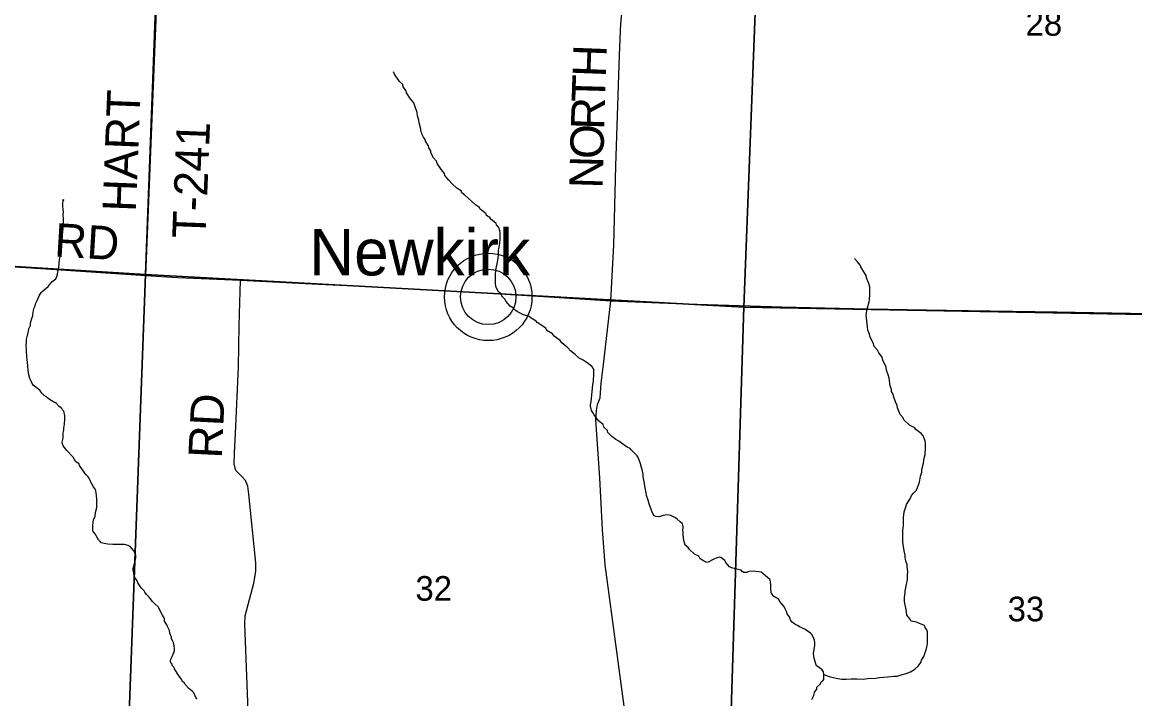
# Model space of a CAD drawing. Extents: x 1310247 to 1552180, y 377264 to 706493.
# Drawn here: x 1317952 to 1327940, y 516506 to 522581 of the extents above; entities that cross this region are included whole.
import ezdxf

# ---------------------------------------------------------------- set-up
doc = ezdxf.new("R2010")
doc.units = 0
for name, color, linetype in [('GM_X_Minor_River', 7, 'Continuous'), ('GM_X_Section', 7, 'Continuous'), ('GM_X_Section_Text', 7, 'Continuous'), ('GM_X_Township_Road', 7, 'Continuous'), ('GM_X_Township_Road_Text', 7, 'Continuous'), ('GM_X_Unincorporated', 7, 'Continuous'), ('GM_X_Unincorporated_Location', 7, 'Continuous'), ('GM_X_Unincorporated_Text', 7, 'Continuous')]:
    doc.layers.add(name, color=color, linetype=linetype)

msp = doc.modelspace()

# ---------------------------------------------------------------- linework, layer by layer
at = {"layer": 'GM_X_Minor_River'}
for points in [[(1322199.7, 520233.2), (1322200.5, 520269.3), (1322201.5, 520311.4), (1322204.5, 520353.5), (1322206.9, 520369.5), (1322220.2, 520425.3), (1322225.1, 520465.3), (1322227.8, 520493.3), (1322228.7, 520533.4), (1322231, 520545.4), (1322237.8, 520579.3), (1322240.2, 520597.3), (1322243.3, 520641.3), (1322241.7, 520659.4), (1322242.4, 520691.5), (1322240.8, 520707.6), (1322231.4, 520735.9), (1322209.9, 520760.5), (1322206.2, 520772.6), (1322158.9, 520811.9), (1322151.2, 520826.2), (1322121.5, 520845), (1322117.9, 520861.1), (1322064.6, 520902.5), (1322056.9, 520916.8), (1322021.3, 520941.7), (1321989.9, 520970.6), (1321956.4, 520999.5), (1321925, 521028.4), (1321897.3, 521049.1), (1321891.7, 521067.3), (1321854.1, 521090.3), (1321810.8, 521129.5), (1321781.5, 521162.3), (1321746.3, 521203.3), (1321742.7, 521221.5), (1321715.4, 521254.2), (1321676.5, 521311.4), (1321671, 521331.6), (1321643.6, 521364.3), (1321620.6, 521409), (1321619, 521427.1), (1321601.5, 521453.6), (1321597.9, 521471.8), (1321572.8, 521512.5), (1321569.1, 521526.7), (1321553.5, 521547.1), (1321544, 521573.4), (1321540.3, 521585.5), (1321530.7, 521603.8), (1321531.1, 521619.9), (1321516.3, 521676.4), (1321512.9, 521702.6), (1321501.7, 521739), (1321498.4, 521769.1), (1321477.7, 521829.8), (1321468.3, 521858.1), (1321435, 521895.1), (1321402.1, 521948), (1321396.6, 521968.2), (1321371.2, 522001), (1321367.7, 522021.1), (1321340.2, 522047.9), (1321301.4, 522105), (1321291.7, 522121.3), (1321286, 522135.5)], [(1318318.7, 520857.3), (1318321.2, 520879.3), (1318319.7, 520899.5), (1318316.4, 520927.6), (1318316.7, 520941.6), (1318317.8, 520989.8), (1318329.7, 520983.5)], [(1318591.2, 518409.5), (1318568.1, 518450.2), (1318552.9, 518486.7), (1318541.1, 518501), (1318525.4, 518515.5), (1318513.8, 518531.8), (1318502.1, 518550.1), (1318486.5, 518570.6), (1318465.1, 518599.2), (1318461.5, 518615.3), (1318433.8, 518634.1), (1318408.6, 518674.8), (1318351.8, 518734.4), (1318332.3, 518761), (1318320.7, 518777.3), (1318313.1, 518795.5), (1318311.4, 518809.6), (1318316, 518833.6), (1318318.5, 518855.6), (1318319, 518879.6), (1318319.4, 518893.7), (1318323.9, 518917.6), (1318326.4, 518937.6), (1318328.7, 518951.6), (1318331.3, 518975.6), (1318334.2, 519015.6), (1318334.6, 519031.7), (1318333, 519047.8), (1318331.3, 519061.8), (1318329.6, 519073.9), (1318325.9, 519088.1), (1318312.1, 519100.4), (1318308.4, 519112.6), (1318282.7, 519131.2), (1318259.2, 519155.9), (1318245.4, 519166.3), (1318225.5, 519174.8), (1318197.8, 519191.5), (1318180.1, 519208), (1318168.2, 519216.3), (1318148.4, 519228.8), (1318126.8, 519249.4), (1318109.4, 519276), (1318077.8, 519300.8), (1318050.2, 519321.5), (1318040.5, 519337.8), (1318033, 519358.1), (1318021.4, 519380.4), (1318012.2, 519414.8), (1318005.1, 519457), (1317998.7, 519527.4), (1317995.2, 519549.6), (1317991.9, 519579.7), (1317991, 519625.9), (1317989.4, 519644), (1317988.1, 519674.1), (1317991, 519714.1), (1317991.4, 519730.2), (1317996, 519754.1), (1318007.2, 519806), (1318011.7, 519826), (1318024.5, 519857.7), (1318027, 519881.7), (1318042.2, 519929.5), (1318046.6, 519945.4), (1318046.9, 519957.5), (1318051.7, 519991.5), (1318056.1, 520009.4), (1318066.7, 520035.2), (1318075.3, 520059), (1318085.9, 520082.9), (1318102.9, 520124.6), (1318121.7, 520152.2), (1318130, 520164), (1318148.3, 520177.6), (1318185.2, 520208.8), (1318210, 520236.2), (1318218.3, 520248.1), (1318253.1, 520277.3), (1318261.6, 520297.1), (1318268, 520317), (1318272.5, 520335), (1318274.9, 520353), (1318281.5, 520378.9), (1318282.4, 520417), (1318287.2, 520448.9), (1318291.8, 520476.9), (1318298.5, 520504.8), (1318301.3, 520538.9), (1318308, 520568.8), (1318308.6, 520592.8), (1318311.6, 520634.9), (1318311.9, 520650.9), (1318314.5, 520674.9), (1318316.9, 520692.9), (1318319.9, 520735), (1318322.4, 520755), (1318323.6, 520807.1), (1318321.9, 520821.2), (1318320.4, 520843.3), (1318318.7, 520857.3)], [(1325810.2, 519118.3), (1325806.6, 519138.4), (1325793.4, 519172.9), (1325774.5, 519223.5), (1325770.8, 519239.6), (1325757.4, 519266), (1325755.8, 519284.1), (1325744.4, 519314.5), (1325734, 519384.9), (1325726.7, 519415.2), (1325711.6, 519457.7), (1325708.2, 519483.9), (1325679.5, 519544.8), (1325674.1, 519573), (1325642.9, 519611.8), (1325631.4, 519636.2), (1325600.1, 519669.1), (1325594.7, 519695.3), (1325563.9, 519752.2), (1325558.4, 519778.4), (1325543.3, 519816.9), (1325541.9, 519845), (1325531.7, 519925.5), (1325530.1, 519943.6), (1325532.8, 519971.6), (1325535.2, 519989.6), (1325541.9, 520015.5), (1325555.2, 520071.3), (1325557.7, 520093.3), (1325562.6, 520131.3), (1325561.9, 520187.5), (1325562.3, 520205.5), (1325553, 520235.9), (1325532.1, 520286.5), (1325528.5, 520306.7), (1325507.2, 520339.3), (1325482.1, 520384.1), (1325476.5, 520400.2), (1325451.1, 520429), (1325425.7, 520459.7)], [(1324099.3, 517728.9), (1324069.5, 517743.6), (1324039.8, 517762.4), (1324026.3, 517786.8), (1323988.6, 517803.8), (1323943.3, 517845.1), (1323929.7, 517863.5), (1323904.1, 517886.1), (1323894.8, 517916.5), (1323893.1, 517930.6), (1323886.1, 517974.8), (1323884.6, 517997), (1323883.2, 518021.1), (1323885.5, 518033), (1323885.9, 518053.1), (1323882.2, 518065.2), (1323880.5, 518077.3), (1323858.8, 518093.9), (1323833.2, 518118.6), (1323811.5, 518133.2), (1323773.7, 518150.1), (1323741.7, 518157), (1323725.6, 518155.4), (1323707.4, 518149.8), (1323671.1, 518140.7), (1323641, 518143.4), (1323625.1, 518147.8), (1323607.8, 518182.4), (1323579.4, 518255.3), (1323572.1, 518289.6), (1323557, 518330), (1323553.6, 518356.2), (1323542.9, 518414.6), (1323539.6, 518442.8), (1323526.8, 518499.3), (1323525.4, 518523.4), (1323516.3, 518563.7), (1323512.7, 518581.9), (1323503.4, 518616.2), (1323497.8, 518632.4), (1323480.6, 518670.9), (1323473, 518687.2), (1323449.4, 518709.8), (1323418, 518740.7), (1323410.2, 518752.9), (1323382.4, 518765.6), (1323331, 518801), (1323309.4, 518819.6), (1323281.6, 518834.3), (1323246, 518859.3), (1323210.8, 518896.3), (1323205.1, 518914.5), (1323173.7, 518945.3), (1323166.3, 518969.6), (1323124.8, 519000.7), (1323085.9, 519053.8), (1323082.2, 519068), (1323062.8, 519094.5), (1323053.6, 519132.9), (1323053.9, 519144.9), (1323058.5, 519172.8), (1323066, 519234.8), (1323068.7, 519262.9), (1323076.2, 519326.8), (1323080.8, 519354.8), (1323082.5, 519425), (1323084.9, 519443), (1323083.3, 519459.1), (1323077.6, 519475.2), (1323067.9, 519487.5), (1323034.4, 519516.4), (1323004.7, 519535.2), (1322988.9, 519545.6), (1322953.1, 519562.6), (1322915.8, 519595.6), (1322874.4, 519630.7), (1322848.9, 519655.5), (1322835.1, 519667.8), (1322795.8, 519702.9), (1322780.1, 519721.3), (1322726.9, 519762.8), (1322711.3, 519783.2), (1322661.8, 519812.6), (1322652.2, 519832.8), (1322575.1, 519882.9), (1322565.3, 519895.2), (1322519.7, 519922.4), (1322502, 519936.9), (1322452.2, 519954.2), (1322404.6, 519977.4), (1322369, 520000.4), (1322363.2, 520012.5), (1322333.5, 520031.3), (1322294.4, 520076.4), (1322288.7, 520090.6), (1322259.3, 520119.4), (1322253.7, 520137.6), (1322228.1, 520160.3), (1322206.9, 520199), (1322205.2, 520213), (1322199.7, 520233.2)], [(1325150.2, 516723.9), (1325197.9, 516704.6), (1325233.9, 516697.7), (1325273.8, 516686.7), (1325291.8, 516684.2), (1325311.8, 516681.7), (1325347.9, 516680.8), (1325394.2, 516683.7), (1325406.3, 516685.4), (1325444.4, 516684.4), (1325504.6, 516682.9), (1325540.8, 516686), (1325615.2, 516690.2), (1325627.3, 516693.9), (1325649.5, 516697.4), (1325687.7, 516698.4), (1325752.1, 516704.8), (1325776.3, 516708.3), (1325806.4, 516709.5), (1325842.8, 516720.6), (1325887.2, 516731.5), (1325925.8, 516748.6), (1325964.5, 516771.8), (1325995.2, 516799.1), (1326020.1, 516832.5), (1326024.6, 516852.5), (1326045.4, 516884.1), (1326058.3, 516919.8), (1326068.9, 516945.6), (1326077.8, 516983.5), (1326080.3, 517001.5), (1326078.9, 517031.6), (1326080.1, 517079.8), (1326078.7, 517107.9), (1326073.1, 517124.1), (1326057.5, 517146.5), (1326051.9, 517164.7), (1326008.1, 517181.8), (1325982.3, 517192.5), (1325934.4, 517203.7), (1325920.7, 517222.1), (1325895.4, 517254.8), (1325890.2, 517289.1), (1325872.2, 517379.8), (1325873, 517413.9), (1325875.5, 517435.8), (1325878.1, 517459.9), (1325878.3, 517471.9), (1325891.8, 517533.7), (1325896.4, 517559.7), (1325898.9, 517577.7), (1325899.4, 517601.7), (1325899.8, 517619.8), (1325902.5, 517645.8), (1325897.6, 517696), (1325896, 517712.1), (1325886.6, 517740.5), (1325879.4, 517776.7), (1325877.8, 517794.8), (1325868.7, 517833.2), (1325860, 517891.5), (1325858.4, 517911.6), (1325857.3, 517947.8), (1325858.9, 518019.9), (1325863.9, 518061.9), (1325864.7, 518094), (1325865.6, 518134.1), (1325870.8, 518184.1), (1325875.2, 518202), (1325885.9, 518227.9), (1325890.4, 518249.8), (1325927.9, 518307), (1325936.5, 518330.9), (1325955, 518350.5), (1325979.8, 518380), (1326007.5, 518449.5), (1326014.3, 518485.4), (1326016.8, 518503.4), (1326027.6, 518539.2), (1326028.2, 518565.3), (1326043.6, 518621.1), (1326046.1, 518645.1), (1326050.7, 518667), (1326057.4, 518698.9), (1326058, 518721), (1326060.4, 518741), (1326061.7, 518797.1), (1326058.2, 518819.3), (1326046.9, 518851.6), (1326043.2, 518863.8), (1326023.6, 518886.3), (1325974.3, 518923.6), (1325964.6, 518937.9), (1325919, 518961.1), (1325867.9, 519010.5), (1325862.3, 519028.7), (1325834.9, 519057.5), (1325810.2, 519118.3)], [(1319522.8, 516501), (1319511.1, 516517.4), (1319492, 516558), (1319478.3, 516574.3), (1319448.7, 516597.1), (1319413.4, 516634.1), (1319409.7, 516646.2), (1319388, 516664.8), (1319384.3, 516677), (1319360.9, 516707.6), (1319341.5, 516736.2), (1319318.3, 516772.9), (1319314.5, 516785), (1319298.9, 516803.4), (1319297.2, 516815.5), (1319285.4, 516827.8), (1319281.8, 516844), (1319286.1, 516859.9), (1319298.7, 516883.7), (1319311.6, 516919.5), (1319320.1, 516937.3), (1319318.5, 516957.4), (1319315, 516979.5), (1319309.7, 517009.8), (1319304, 517023.9), (1319292.4, 517044.3), (1319290.7, 517058.4), (1319277.5, 517094.8), (1319274.1, 517119), (1319256.8, 517153.5), (1319249.2, 517169.7), (1319229.8, 517202.3), (1319228.4, 517226.4), (1319211, 517254.9), (1319197.6, 517283.3), (1319186, 517303.7), (1319172.6, 517330.1), (1319145, 517354.8), (1319121.5, 517377.5), (1319100, 517406.1), (1319092.3, 517418.3), (1319068.7, 517441), (1319051.1, 517461.5), (1319045.4, 517475.6), (1319019.9, 517502.3), (1318988.9, 517547.2), (1318983.3, 517565.4), (1318961.8, 517594), (1318952.6, 517628.4), (1318952.9, 517640.4), (1318947.3, 517658.6), (1318947.6, 517674.6), (1318954.2, 517696.5), (1318963, 517730.4), (1318969.6, 517756.3), (1318971.9, 517768.3), (1318970.5, 517796.4), (1318962.9, 517814.6), (1318953.3, 517832.9), (1318937.7, 517851.4), (1318922.1, 517873.8), (1318902.3, 517882.3), (1318870.4, 517891.2), (1318848.3, 517891.7), (1318816.1, 517890.5), (1318780, 517889.4), (1318765.9, 517889.7), (1318721.8, 517894.8), (1318687.8, 517899.7), (1318675.8, 517902), (1318659.8, 517904.4), (1318650.1, 517918.7), (1318636.4, 517933.1), (1318611.2, 517973.8), (1318607.5, 517987.9), (1318589.9, 518006.4), (1318584.2, 518018.6), (1318585, 518056.7), (1318587.9, 518092.7), (1318592.4, 518112.7), (1318605.2, 518146.5), (1318610, 518178.4), (1318621.1, 518224.3), (1318622.6, 518290.4), (1318621, 518306.5), (1318617.3, 518322.6), (1318617.7, 518336.7), (1318615.9, 518348.8), (1318612.5, 518374.9), (1318606.8, 518389.1), (1318591.2, 518409.5)], [(1325042.6, 516499.9), (1325053.1, 516521.7), (1325059.4, 516535.6), (1325061.7, 516547.6), (1325066.2, 516565.5), (1325084.8, 516591.1), (1325087.3, 516609.1), (1325118.1, 516638.4), (1325126.6, 516660.3), (1325140.8, 516667.9), (1325149.1, 516679.8), (1325150.2, 516723.9), (1325146.7, 516746), (1325135, 516764.3), (1325097.6, 516793.4), (1325081.7, 516801.8), (1325078.1, 516819.9), (1325070.5, 516840.2), (1325064.9, 516858.4), (1325063.3, 516872.4), (1325057.6, 516888.6), (1325056.2, 516914.7), (1325060.9, 516944.7), (1325067.9, 516986.7), (1325068.4, 517006.7), (1325065, 517032.9), (1325053.6, 517061.2), (1325042, 517081.6), (1325028.3, 517096), (1324990.7, 517121), (1324976.9, 517131.3), (1324931.2, 517152.5), (1324917.3, 517160.9), (1324887.6, 517175.7), (1324863.9, 517192.3), (1324850.3, 517212.7), (1324846.6, 517228.8), (1324837, 517245.1), (1324819.4, 517267.6), (1324817.8, 517281.7), (1324800.4, 517314.2), (1324794.7, 517328.4), (1324787, 517340.6), (1324749.8, 517381.7), (1324744.1, 517395.9), (1324726.3, 517408.3), (1324690.7, 517429.3), (1324686.9, 517441.4), (1324675.3, 517457.8), (1324672.3, 517504), (1324672.9, 517528), (1324665.9, 517572.3), (1324601, 517630.1), (1324587.2, 517642.5), (1324521.1, 517650.1), (1324476.9, 517649.2), (1324458.6, 517639.7), (1324430.5, 517640.4), (1324416.7, 517648.7), (1324406.9, 517661), (1324379, 517667.7), (1324343, 517676.6), (1324321, 517681.2), (1324301.2, 517689.7), (1324270, 517730.6), (1324260.3, 517746.9), (1324236.7, 517765.5), (1324222.8, 517773.9), (1324208.8, 517776.3), (1324182.5, 517766.9), (1324156.1, 517757.5), (1324115.5, 517736.5), (1324099.3, 517728.9)]]:
    msp.add_lwpolyline(points, dxfattribs=at)
at = {"layer": 'GM_X_Section'}
for points in [[(1319255.9, 525580.9), (1319057, 520316.8), (1313792.2, 520639.7), (1314022.6, 525789.2)], [(1324638.2, 525389), (1324430.7, 520023.1), (1319057, 520316.8), (1319255.9, 525580.9)], [(1329774.9, 525219.4), (1329657.3, 519925.3), (1324430.7, 520023.1), (1324638.2, 525389)], [(1313792.2, 520639.7), (1319057, 520316.8), (1318863, 515084.6), (1313545.2, 515294.8)], [(1319057, 520316.8), (1324430.7, 520023.1), (1324268.8, 514874.1), (1320087.8, 515029.2), (1318863, 515084.6)], [(1324430.7, 520023.1), (1329657.3, 519925.3), (1329524, 514721.6), (1325258.2, 514844.8), (1324268.8, 514874.1)]]:
    msp.add_lwpolyline(points, close=True, dxfattribs=at)
at = {"layer": 'GM_X_Township_Road'}
for points in [[(1319061.3, 520307.4), (1319166.3, 522905.1), (1319252.4, 525459), (1319276.8, 525703.2), (1319301.6, 525889.2), (1319421.9, 528065.5), (1319398.6, 528174.4), (1319406.2, 528545.5), (1319425.9, 529455.5)], [(1323463.3, 515273.3), (1323455.7, 515467.4), (1323433.3, 515872.5), (1323395, 516119.8), (1323370.3, 516328.7), (1323247.1, 517240.4), (1323186.9, 517706.7), (1323161.4, 518025.1), (1323137.6, 518490.5), (1323102, 519008.9), (1323107.5, 519093.7), (1323117.6, 519146.7), (1323139.4, 519208.7), (1323148.6, 519340.1), (1323169.6, 519506.2), (1323235.3, 520080.2), (1323263.6, 520577.5), (1323281.8, 521289.3), (1323315.6, 522284), (1323327.4, 522567.8), (1323342, 522716.5)], [(1313785.8, 520640.5), (1315163.9, 520551.1), (1317134, 520426), (1317985.4, 520378.6), (1319061.3, 520307.4), (1319346, 520288.2), (1319910, 520264.5), (1320609.9, 520228.9), (1321129.1, 520204.3), (1321895.7, 520164.1), (1322679.5, 520114), (1323235.3, 520080.2)], [(1320031.3, 515039.8), (1320031.3, 515060.8), (1320014.9, 515659.8), (1319994.8, 516007.5), (1319949.2, 517177.4), (1319952.9, 517251.3), (1320031.3, 517544.2), (1320048.7, 517648.3), (1320049.2, 517725.4), (1319987.6, 518342.7), (1319977, 518415), (1319956.5, 518465.9), (1319924.6, 518502.4), (1319869.8, 518555.3), (1319854.3, 518610.1), (1319858, 518709.6), (1319868, 518886.6), (1319893.6, 519486.1), (1319900, 519858.4), (1319910, 520264.5)], [(1323235.3, 520080.2), (1323235.3, 520080.2), (1323819.3, 520054.6), (1324771.1, 520024.5), (1325546.7, 520008.1), (1326249.4, 519996.2), (1327242.2, 519978.9), (1328232.3, 519963.4), (1329185, 519950.6), (1329630.1, 519953.5)]]:
    msp.add_lwpolyline(points, dxfattribs=at)
at = {"layer": 'GM_X_Unincorporated'}
for radius in [392.8, 249]:
    msp.add_circle((1322135.8, 520114.4), radius, dxfattribs=at)
at = {"layer": 'GM_X_Unincorporated_Location'}
msp.add_line((1322135.8, 520114.4), (1322135.8, 520114.4), dxfattribs=at)

# ---------------------------------------------------------------- texts
at = {"layer": 'GM_X_Section_Text'}
for s, p in [('28', (1326959.9, 522459.2)), ('32', (1321481.9, 517386)), ('33', (1326799.3, 517201.2))]:
    msp.add_text(s, height=221, rotation=0.00001, dxfattribs=at).set_placement(p)
at = {"layer": 'GM_X_Township_Road_Text'}
for s, rotation, p in [('H', 87.80286, (1323190.6, 522082.8)), ('T', 88.31395, (1323184, 521859.2)), ('HART', 87.7296, (1318971.9, 520875)), ('R', 88.3215, (1323176.8, 521612.9)), ('T-241', 87.7542, (1319597.6, 520634.5)), ('O', 88.3223, (1323169.1, 521349)), ('N', 88.32159, (1323161.3, 521085.1)), ('RD', 356.5467, (1318235.3, 520477.9)), ('RD', 87.13789, (1319742.1, 518659.8))]:
    msp.add_text(s, height=300, rotation=rotation, dxfattribs=at).set_placement(p)
at = {"layer": 'GM_X_Unincorporated_Text'}
msp.add_text('Newkirk', height=417, rotation=0.00001, dxfattribs=at).set_placement((1320529.3, 520307))

doc.saveas('drawing.dxf')
